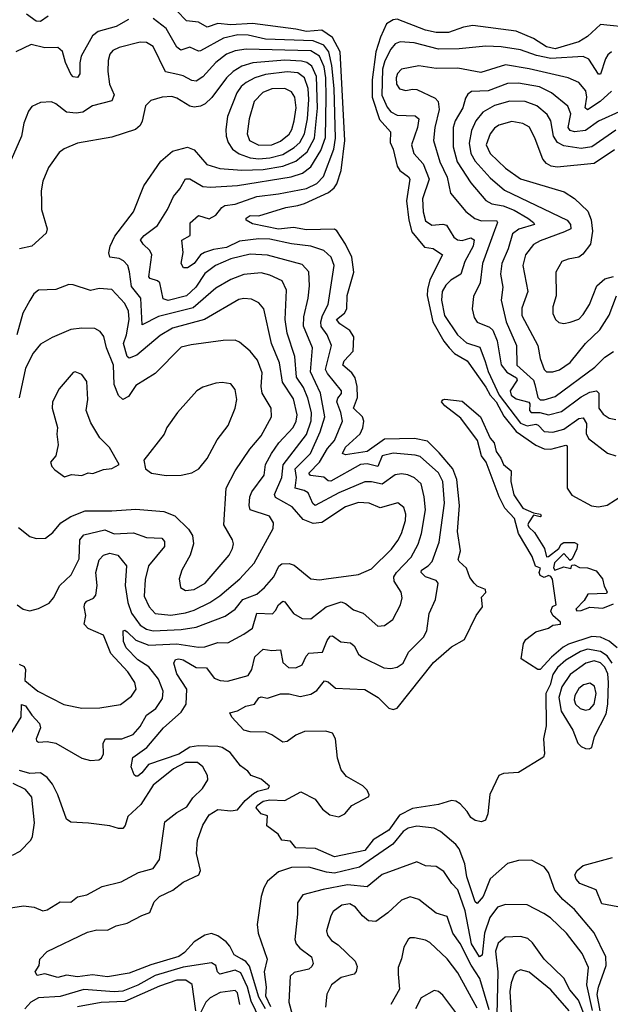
# Model space of a CAD drawing. Extents: x 1603745 to 1745082, y 385868 to 533966.
# Tile 391 of 646: x 1686658 to 1689390, y 438115 to 442674. Entities that reach past the tile are written whole.
import ezdxf

# ---------------------------------------------------------------- set-up
doc = ezdxf.new("R2010")
doc.units = 0

msp = doc.modelspace()

# ---------------------------------------------------------------- linework, layer by layer
at = {"layer": '0CON20XD'}
for points in [[(1688599.1, 440669.1), (1688545, 440722), (1688485, 440735.1), (1688345, 440731), (1688265.3, 440674.7), (1688165, 440659.5), (1688151.8, 440665), (1688165.9, 440695), (1688233.7, 440756.3), (1688246, 440784), (1688250.4, 440815), (1688243.5, 440835), (1688201.9, 440875), (1688221.5, 440925), (1688219.9, 440975), (1688210.2, 441015), (1688195, 441039.2), (1688153.1, 441075), (1688159.7, 441095), (1688200.2, 441139.8), (1688204.2, 441205), (1688185.9, 441235), (1688138.4, 441265), (1688123.6, 441285), (1688160.8, 441315), (1688171.6, 441335), (1688172.8, 441397.2), (1688203.3, 441505), (1688195.2, 441575), (1688165.2, 441635), (1688125.8, 441695.8), (1688114.2, 441704.2), (1687985, 441700.7), (1687925, 441712), (1687855, 441704.3), (1687735, 441729.1), (1687706, 441745), (1687706, 441755), (1687725, 441766.6), (1687765, 441765.4), (1687888.6, 441805), (1687945, 441812.8), (1687975, 441823.4), (1688086, 441874), (1688112.5, 441895), (1688125.8, 441914.2), (1688144.5, 441975), (1688161.6, 442115), (1688139.8, 442525), (1688105, 442592), (1688055, 442625.4), (1687985, 442618.4), (1687935, 442630.5), (1687735, 442656.5), (1687635, 442649.9), (1687575, 442655.8), (1687525, 442639.5), (1687485, 442661.9), (1687429.1, 442669.1), (1687385.2, 442715.2)], [(1687161.8, 442675), (1687105, 442642.8), (1687020.6, 442619.4), (1686995, 442599.2), (1686943.1, 442505), (1686935.8, 442474.2), (1686936.3, 442423.7), (1686925, 442405.6), (1686905, 442409.5), (1686895, 442422.2), (1686870.4, 442475), (1686856.3, 442526.3), (1686835, 442545.4), (1686775, 442544), (1686711.5, 442558.5), (1686640, 442525)], [(1686790.2, 442689.8), (1686755, 442665.5), (1686735, 442666.2), (1686689.2, 442699.2)], [(1688386.2, 440666.2), (1688335, 440654.1), (1688315, 440604.7), (1688265, 440617.6), (1688235, 440614.3), (1688097.6, 440537.6), (1688085, 440538.5), (1688065.6, 440555.6), (1688003.6, 440563.6), (1687996.2, 440575), (1688044.7, 440625.3), (1688082, 440688), (1688114.9, 440725.1), (1688151.1, 440815), (1688144.4, 440855), (1688125.2, 440905), (1688129.2, 440920.8), (1688147, 440943), (1688146.2, 440955), (1688081.5, 441035), (1688072.4, 441055), (1688101, 441165), (1688080.7, 441215), (1688052.8, 441252.8), (1688050.5, 441275), (1688058.5, 441305), (1688084.7, 441355), (1688113.1, 441535), (1688099.3, 441575), (1688065, 441604.7), (1688004.5, 441624.5), (1687915, 441635.6), (1687815, 441657), (1687765, 441659.7), (1687675, 441648.6), (1687615, 441619.7), (1687555, 441610.4), (1687513.6, 441596.4), (1687494.6, 441585.4), (1687465, 441544.3), (1687435, 441524.7), (1687415.4, 441525.4), (1687405.6, 441545), (1687414, 441596), (1687407.4, 441652.6), (1687447.3, 441675), (1687447.4, 441732.6), (1687485, 441766.7), (1687535, 441751.5), (1687565, 441768.2), (1687592.4, 441805), (1687606.3, 441813.7), (1687655, 441819), (1687755, 441854.8), (1687855, 441866.9), (1687985, 441892), (1688032.7, 441915), (1688062.9, 441947.1), (1688111.1, 442075), (1688118.8, 442125), (1688113.3, 442355), (1688102.4, 442462.4), (1688087.5, 442525), (1688065.1, 442555.1), (1688015, 442575.4), (1687795, 442584), (1687715, 442602), (1687666.6, 442603.4), (1687601.1, 442588.9), (1687495, 442530), (1687485, 442528.7), (1687445, 442546.1), (1687403.1, 442533.1), (1687385, 442546.4), (1687335, 442633.2), (1687275, 442680)], [(1689494.5, 442635.5), (1689345, 442651.6), (1689285, 442596.7), (1689245, 442571), (1689135, 442539.6), (1689095, 442547.5), (1689035, 442586), (1688955, 442621), (1688755, 442647), (1688710.5, 442639.5), (1688641.2, 442615), (1688585.2, 442614.8), (1688535, 442625.2), (1688405, 442675.8), (1688385, 442673.4), (1688355, 442654.7), (1688326.9, 442593.1), (1688305.4, 442525), (1688288.3, 442395), (1688288.8, 442315), (1688321.9, 442211.9), (1688373.2, 442155), (1688371.9, 442105), (1688386.1, 442075), (1688404.8, 441995), (1688416.7, 441975), (1688456.7, 441946.7), (1688462.2, 441935), (1688447.2, 441835), (1688458.1, 441745), (1688472.2, 441692.2), (1688531.2, 441621.2), (1688570.8, 441615), (1688614.3, 441585), (1688555, 441469.2), (1688543.9, 441425), (1688543.6, 441396.4), (1688568.5, 441275), (1688619.4, 441185), (1688645, 441154.8), (1688668.8, 441128.8), (1688728.3, 441095), (1688815, 440973), (1688835.1, 440935), (1688861.5, 440905), (1688897.9, 440837.9), (1688955, 440767.5), (1689045, 440704.4), (1689085, 440686.8), (1689115, 440685.9), (1689185, 440704.4), (1689190.9, 440700.9), (1689190.8, 440505), (1689211.8, 440471.8), (1689302.9, 440422.9), (1689335, 440419.1), (1689375, 440425.9), (1689453.2, 440475)], [(1686825, 439324.4), (1686945, 439254.6), (1686985, 439243.5), (1687023.5, 439246.5), (1687035.8, 439255), (1687045.5, 439274.5), (1687044.2, 439325), (1687055, 439343.8), (1687131.2, 439345), (1687182.7, 439365), (1687215, 439400.9), (1687245, 439453.2), (1687287.2, 439485), (1687318.7, 439531.3), (1687322.5, 439565), (1687300.3, 439620.3), (1687255, 439677.3), (1687205, 439710), (1687151.3, 439765), (1687138.9, 439795), (1687136.7, 439845), (1687145, 439847.3), (1687155, 439840.4), (1687195, 439800.8), (1687255, 439777.3), (1687385, 439783.6), (1687485, 439768.6), (1687515, 439771), (1687575, 439790.8), (1687621.5, 439788.5), (1687695, 439828.4), (1687735, 439857.5), (1687755, 439926.9), (1687827, 439923), (1687842, 439938), (1687855, 439965.4), (1687875, 439982.1), (1687885, 439979.4), (1687925, 439924.7), (1687965, 439900.9), (1688005, 439900.5), (1688075.2, 439954.8), (1688145, 439979.4), (1688165, 439970.9), (1688201.5, 439941.5), (1688246.5, 439926.5), (1688315, 439865.7), (1688345, 439869.2), (1688383.8, 439896.2), (1688419.6, 439965), (1688427.2, 439997.2), (1688423.1, 440023.1), (1688390.9, 440075), (1688389.5, 440095), (1688401.1, 440115), (1688468.6, 440185), (1688501.1, 440245), (1688517.4, 440295), (1688534.8, 440405), (1688529.8, 440465), (1688514.8, 440524.8), (1688485, 440552.8), (1688454, 440566), (1688425, 440570.8), (1688395, 440566.7), (1688335, 440523.3), (1688285, 440534.4), (1688255, 440534), (1688135, 440482.7), (1688025, 440424.2), (1688013.7, 440433.7), (1687992.7, 440482.7), (1687974.2, 440494.2), (1687933.1, 440505), (1687938.3, 440555), (1687932.8, 440595), (1688003.7, 440665), (1688048, 440765), (1688070, 440835), (1688050, 440945), (1688002.9, 441042.9), (1688011.9, 441155), (1687971, 441255), (1687972, 441298), (1687992.8, 441385), (1687998.8, 441441.2), (1687996.1, 441506.1), (1687965, 441540), (1687805, 441583.1), (1687725, 441588.3), (1687635, 441566), (1687564.2, 441535.8), (1687515, 441498.8), (1687472.2, 441435), (1687430, 441395), (1687345, 441373.8), (1687321.6, 441381.6), (1687306.5, 441455), (1687295, 441465.5), (1687261.2, 441475), (1687255, 441483.3), (1687268.7, 441585), (1687259.6, 441605), (1687228.5, 441635), (1687217.1, 441655), (1687233.2, 441675), (1687295, 441721.5), (1687341.8, 441795), (1687369.7, 441855), (1687399.4, 441890.6), (1687425, 441937.3), (1687445, 441937.6), (1687505, 441901.2), (1687541.3, 441898.7), (1687665, 441906.3), (1687913.5, 441946.5), (1687966.7, 441963.3), (1688005, 441992.2), (1688051.8, 442068.2), (1688072.3, 442127.7), (1688076.5, 442315), (1688074.3, 442405), (1688066.1, 442456.1), (1688045, 442505.2), (1688005, 442529.1), (1687705, 442536.8), (1687655, 442530.2), (1687615, 442513.4), (1687565.9, 442475), (1687505, 442409.7), (1687475, 442389.2), (1687455, 442391.8), (1687415, 442414.1), (1687390.3, 442420.3), (1687332, 442432), (1687275, 442549.6), (1687245, 442568.4), (1687215, 442569.3), (1687117.5, 442545), (1687089.3, 442530.7), (1687075, 442514), (1687067.3, 442485), (1687065.5, 442434.5), (1687073.7, 442375), (1687095.5, 442325.5), (1687085, 442297.9), (1686994.7, 442275.3), (1686950.6, 442245), (1686919.7, 442240.3), (1686875.2, 442245.2), (1686825, 442284.4), (1686805, 442293.1), (1686755, 442290), (1686715, 442272.5), (1686699.3, 442250.7), (1686677.5, 442195), (1686666.9, 442135), (1686619.2, 442025)], [(1689395, 442524.5), (1689378.4, 442511.6), (1689367.7, 442492.3), (1689345, 442421.9), (1689335, 442421.8), (1689290.5, 442490.5), (1689265, 442503.2), (1689115, 442494.6), (1689048.3, 442508.3), (1688975, 442533.7), (1688885, 442548.7), (1688815, 442551.6), (1688690.8, 442539.2), (1688595, 442537.5), (1688482.8, 442567.2), (1688418.2, 442571.8), (1688395, 442561.3), (1688375, 442537.7), (1688347.1, 442482.9), (1688336.3, 442445), (1688332.9, 442325), (1688358.2, 442268.2), (1688375, 442246.8), (1688405, 442231), (1688488.2, 442228.2), (1688504.7, 442215), (1688498.7, 442175), (1688470, 442095), (1688481.3, 442055), (1688525, 442006.2), (1688552.6, 441935), (1688520.8, 441845), (1688524, 441784), (1688535, 441742.5), (1688565, 441722.2), (1688615, 441727.6), (1688633.2, 441723.2), (1688667.1, 441667.1), (1688684.1, 441654.1), (1688705, 441651.7), (1688745, 441663.8), (1688760.3, 441655), (1688755.8, 441625), (1688717.4, 441555), (1688699.2, 441495), (1688652.4, 441467.6), (1688629.1, 441445), (1688612.2, 441415), (1688608.9, 441375), (1688623, 441305), (1688683.5, 441215), (1688725, 441177.5), (1688786.9, 441156.9), (1688811.9, 441091.9), (1688825.9, 441045), (1688875.9, 440935), (1688975.5, 440805.5), (1689005, 440793.8), (1689045, 440801), (1689056.5, 440796.5), (1689085, 440766.8), (1689125, 440764.8), (1689175, 440778), (1689245, 440827.5), (1689265, 440830.7), (1689280.7, 440805), (1689278.6, 440758.6), (1689289.1, 440735), (1689376.9, 440666.9), (1689415, 440654.3)], [(1686655, 439690), (1686679.1, 439679.1), (1686685.4, 439665), (1686682.5, 439615), (1686741.9, 439565), (1686862.6, 439502.6), (1686945, 439486.5), (1687028.5, 439488.5), (1687125, 439502.7), (1687175, 439542.5), (1687196.2, 439575), (1687190.4, 439605), (1687158.9, 439655), (1687079.8, 439739.8), (1687045, 439823.6), (1686975, 439855.5), (1686955.6, 439875), (1686964.5, 439915), (1686956.1, 439955), (1686959.3, 439970.7), (1686968.4, 439981.6), (1686998.9, 439995), (1687010.4, 440009.6), (1687016.5, 440055), (1687010.3, 440115), (1687026.4, 440173.6), (1687045, 440194.6), (1687075, 440204), (1687111.4, 440195), (1687152.5, 440145), (1687145.6, 440054.4), (1687158, 439975), (1687175, 439926.8), (1687215, 439870.8), (1687245, 439852.6), (1687275, 439843.7), (1687405, 439850.2), (1687475, 439860.6), (1687607.9, 439912.1), (1687655, 439944.6), (1687690.2, 439989.8), (1687755, 440013.6), (1687791.2, 440045), (1687834, 440095), (1687856.8, 440143.2), (1687870, 440155), (1687905, 440156.4), (1687928.5, 440148.5), (1688005, 440084.5), (1688045, 440080.9), (1688075.5, 440085.5), (1688225, 440105.2), (1688285, 440131.2), (1688377.5, 440222.5), (1688407.8, 440262.2), (1688424.7, 440295), (1688442.5, 440355), (1688444.7, 440384.7), (1688435, 440415.7), (1688406.9, 440436.9), (1688325, 440414.6), (1688275.2, 440435.2), (1688225, 440438.8), (1688165, 440418.3), (1688055, 440346.7), (1688015, 440341.2), (1687969.2, 440359.2), (1687919.1, 440419.1), (1687841.2, 440461.2), (1687836.9, 440475), (1687871.1, 440555), (1687877.1, 440612.9), (1687985, 440753.8), (1688006.4, 440816.4), (1688007.2, 440855), (1687991.4, 440921.4), (1687971.4, 440971.4), (1687938.3, 441018.3), (1687931.5, 441115), (1687895, 441222), (1687886.6, 441285), (1687891.8, 441421.8), (1687872.2, 441465), (1687815, 441491.1), (1687775, 441501.4), (1687695, 441493.7), (1687635, 441470.6), (1687565, 441430.8), (1687460.9, 441339.1), (1687300.3, 441299.7), (1687225, 441260.8), (1687218.6, 441385), (1687175, 441438.5), (1687166.7, 441506.7), (1687158, 441535), (1687137.9, 441557.9), (1687117.9, 441567.9), (1687074.5, 441575), (1687070, 441595), (1687076.6, 441625), (1687098.7, 441671.3), (1687185, 441783.6), (1687232.1, 441905), (1687311.7, 442018.3), (1687365.3, 442064.7), (1687435, 442082.9), (1687465, 442070.5), (1687523.1, 442003.1), (1687584.4, 441984.4), (1687685, 441977.8), (1687785, 441980.3), (1687875, 441995.9), (1687935, 442019.2), (1687987.3, 442062.7), (1688022.1, 442125), (1688035.7, 442264.3), (1688031, 442411), (1688008.8, 442458.8), (1687986.1, 442475), (1687962.3, 442482.3), (1687885, 442486.1), (1687736.6, 442473.4), (1687685, 442458.7), (1687645.7, 442434.3), (1687614.7, 442405), (1687546.8, 442313.2), (1687515.9, 442284.1), (1687495, 442273.3), (1687465, 442269.3), (1687445, 442273.9), (1687385, 442311.1), (1687361.3, 442318.7), (1687317.5, 442315), (1687265, 442300), (1687240, 442275), (1687225.4, 442204.6), (1687215, 442184.2), (1687194, 442165), (1687085, 442130), (1686925, 442101.5), (1686863.7, 442076.3), (1686840.7, 442059.3), (1686791.1, 441988.9), (1686765.7, 441925.7), (1686758, 441882), (1686758.9, 441831.1), (1686758.9, 441795), (1686784.7, 441705), (1686780, 441685), (1686715, 441624.6), (1686656.9, 441613.1)], [(1689015, 442445.5), (1688905, 442465.2), (1688790.6, 442429.4), (1688685, 442448.7), (1688585, 442447.4), (1688505, 442460), (1688425, 442444.5), (1688406.4, 442425), (1688400.3, 442405), (1688401.2, 442375), (1688415, 442353.8), (1688445, 442345.4), (1688475, 442352.7), (1688495, 442350.9), (1688579.9, 442309.9), (1688594.6, 442295), (1688598.3, 442258.3), (1688578.7, 442175), (1688571.6, 442115), (1688601.6, 442015), (1688635.2, 441945), (1688650.3, 441870.3), (1688722.5, 441785), (1688762.9, 441752.9), (1688795, 441742.9), (1688863.5, 441743.5), (1688868.2, 441735), (1688855, 441697.7), (1688799.4, 441545), (1688788.3, 441455), (1688758, 441392), (1688751.2, 441335), (1688760.8, 441295), (1688773.9, 441273.9), (1688831, 441251), (1688846.7, 441236.7), (1688866.5, 441186.5), (1688885.4, 441075.4), (1688911.8, 441041.8), (1688955.5, 441015), (1688958.7, 441005), (1688927.6, 440955), (1688932, 440935), (1688955, 440918.5), (1689012.7, 440902.7), (1689017.7, 440895), (1689016, 440865), (1689024.6, 440855), (1689064.9, 440854.9), (1689105, 440844), (1689165, 440860), (1689255, 440928.3), (1689295, 440948.7), (1689325.8, 440955.8), (1689337.6, 440945), (1689337.1, 440875), (1689357.9, 440847.9), (1689385, 440829.7), (1689415, 440822.1)], [(1689395, 442342.7), (1689343, 442295), (1689285, 442256.3), (1689273.8, 442265), (1689281.2, 442315), (1689276.7, 442345), (1689245, 442383.1), (1689195, 442404.2), (1689015, 442445.5)], [(1687765, 442030), (1687815, 442034.9), (1687875, 442049.7), (1687928.3, 442081.7), (1687954.5, 442105.5), (1687974.9, 442145), (1687990.1, 442215), (1687995.5, 442305), (1687992, 442355), (1687976, 442405), (1687945, 442427.2), (1687895, 442432.3), (1687795, 442420), (1687745.4, 442404.6), (1687705, 442383), (1687683.2, 442365), (1687662.8, 442335), (1687619.7, 442225), (1687610.9, 442165), (1687612.8, 442135), (1687622, 442105), (1687642.5, 442075), (1687672.7, 442052.7), (1687724.1, 442034.1), (1687765, 442030)], [(1687765, 442092.9), (1687825, 442094.1), (1687865, 442110.9), (1687905, 442144.2), (1687917.6, 442165), (1687928.3, 442205), (1687937.5, 442265), (1687931.6, 442315), (1687915, 442340), (1687885, 442354.7), (1687825, 442353), (1687783.4, 442336.6), (1687743.1, 442295), (1687719, 442215), (1687709.8, 442145), (1687721.3, 442115), (1687765, 442092.9)], [(1689445, 442253.5), (1689335, 442204.2), (1689275, 442160.7), (1689225, 442155.2), (1689205, 442160.8), (1689196, 442175), (1689207.4, 442237.4), (1689194.1, 442274.1), (1689118.5, 442335), (1689062.9, 442362.9), (1688965, 442379.4), (1688915, 442378.8), (1688825, 442344), (1688748.2, 442341.8), (1688730.9, 442329.1), (1688721.1, 442311.1), (1688707.6, 442265), (1688672.9, 442205), (1688663, 442175), (1688663.3, 442085), (1688682.2, 442015), (1688745, 441919.2), (1688815, 441836.6), (1688841.7, 441821.7), (1688895, 441811.7), (1688945, 441792.4), (1689009.1, 441755), (1689035.6, 441735), (1689038.9, 441725), (1688966.4, 441703.6), (1688937.5, 441682.5), (1688917.5, 441612.5), (1688888.8, 441545), (1688882.4, 441495), (1688893.4, 441435), (1688885.3, 441375), (1688908.5, 441275), (1688955.7, 441165), (1688957.7, 441075), (1689035.2, 441005), (1689040.6, 440985), (1689055.3, 440925), (1689065, 440913.8), (1689085, 440913.3)], [(1689415, 442162.6), (1689304.2, 442085.8), (1689255, 442077.4), (1689175, 442090.4), (1689145.9, 442105), (1689127.3, 442135), (1689115.8, 442205), (1689097.5, 442235), (1689050, 442275), (1688996, 442295), (1688925, 442297), (1688855, 442276), (1688801.1, 442245), (1688767.5, 442205), (1688748.7, 442161.3), (1688737.8, 442102.2), (1688744.4, 442055), (1688765, 442018.8), (1688835, 441941.2), (1688900.7, 441885), (1689191.1, 441745), (1689206.6, 441725), (1689207.1, 441705), (1689178.8, 441691.2), (1689065, 441650), (1689035, 441633.4), (1688998.6, 441585), (1688984.8, 441535), (1689008.2, 441415), (1688981.7, 441338.3), (1688980.3, 441305), (1689055.3, 441165), (1689065.9, 441105.9), (1689084.3, 441054.3), (1689095, 441044), (1689125, 441043.5)], [(1689409, 442071), (1689315, 442007.8), (1689145, 441991.2), (1689116.1, 441996.1), (1689095, 442007.8), (1689078.1, 442028.1), (1689042.8, 442122.8), (1689016, 442176), (1688985, 442193.7), (1688935, 442202), (1688875, 442184.7), (1688855, 442170.9), (1688834.8, 442145.2), (1688816.6, 442095), (1688834.7, 442055), (1688905, 441986.5), (1688975, 441937.2), (1689176.6, 441876.6), (1689225, 441845.4), (1689287, 441787), (1689302.2, 441747.8), (1689307.3, 441695), (1689298.2, 441635), (1689262.4, 441587.6), (1689245, 441574.5), (1689194.6, 441565.4), (1689166.4, 441553.6), (1689137.8, 441505), (1689140.4, 441395), (1689123.8, 441345), (1689123.8, 441313.8), (1689136.9, 441285), (1689152.6, 441272.6), (1689175, 441267.3)], [(1689175, 441267.3), (1689205, 441273.5), (1689245, 441287.7), (1689265, 441308.2), (1689294.1, 441355), (1689328, 441442), (1689365, 441474.6), (1689405, 441484.2)], [(1686646.2, 439965), (1686674.4, 439944.4), (1686705, 439937.1), (1686745, 439947.5), (1686795, 439972.5), (1686815, 439997.5), (1686844.4, 440055), (1686896.1, 440103.9), (1686932.6, 440177.4), (1686937, 440265), (1686955, 440288.1), (1687051.7, 440311.7), (1687095, 440293.3), (1687185, 440298.1), (1687245, 440276.7), (1687315, 440273.2), (1687328.1, 440258.1), (1687328.2, 440235), (1687254.7, 440145), (1687238, 440082), (1687233.4, 440005), (1687257.5, 439955), (1687284.5, 439925), (1687356.6, 439916.6), (1687425, 439927.2), (1687465, 439940.2), (1687538.2, 439975), (1687584.2, 440005.8), (1687676.7, 440085), (1687742.5, 440157.5), (1687831.1, 440318.9), (1687831.5, 440345), (1687814.3, 440375), (1687724.8, 440404.8), (1687719.4, 440425), (1687722.2, 440465), (1687732.2, 440487.8), (1687788.6, 440565), (1687795.2, 440615), (1687822.4, 440665), (1687857.2, 440715), (1687923.7, 440786.3), (1687937.3, 440815), (1687941.5, 440845), (1687925, 440918.5), (1687873.9, 440995), (1687860.6, 441085), (1687823, 441175), (1687787.2, 441335), (1687765, 441362.9), (1687729.9, 441379.9), (1687695, 441383.1), (1687672.3, 441377.7), (1687513.6, 441286.4), (1687364.9, 441245.1), (1687308.6, 441211.4), (1687200, 441120), (1687165, 441106), (1687154.8, 441114.8), (1687137.7, 441175), (1687152.1, 441215), (1687164.4, 441285), (1687161.9, 441325), (1687145, 441359.2), (1687085, 441424.4), (1687025, 441429.1), (1686985, 441420.4), (1686905, 441446.9), (1686885, 441448.1), (1686825, 441424.4), (1686745, 441421.2), (1686723.3, 441405), (1686705, 441373.8), (1686672.3, 441315), (1686645, 441214.5)], [(1689125, 441043.5), (1689155, 441053.3), (1689205, 441086.2), (1689275, 441174.6), (1689341.8, 441238.2), (1689384.8, 441305.2), (1689419.5, 441395)], [(1686653.3, 440323.3), (1686705, 440281.5), (1686735, 440272.5), (1686777, 440273), (1686811.1, 440298.9), (1686848.9, 440345), (1686895, 440373.2), (1686960.7, 440399.3), (1687085, 440399.5), (1687195, 440408.2), (1687325, 440396.1), (1687376.3, 440376.3), (1687439.5, 440315), (1687457.1, 440285), (1687462.3, 440247.7), (1687447.3, 440195), (1687408.5, 440125), (1687395.6, 440085), (1687402.5, 440045), (1687425, 440031.1), (1687465, 440035.4), (1687515.4, 440065), (1687627.1, 440195), (1687643.1, 440225), (1687646.9, 440246.9), (1687643.1, 440265), (1687601.9, 440335), (1687613.4, 440505), (1687655.3, 440585), (1687723.3, 440685), (1687775, 440746.5), (1687823.3, 440835), (1687822.1, 440875), (1687780.3, 440945), (1687775.8, 440975.8), (1687779, 441039), (1687757.9, 441097.9), (1687725, 441138.5), (1687675, 441180.9), (1687655, 441189.5), (1687599.1, 441189.1), (1687450.9, 441169.1), (1687405, 441157.3), (1687284.7, 441035.3), (1687195, 440980), (1687161.1, 440928.9), (1687135, 440915.6), (1687115, 440934.2), (1687094.4, 440985), (1687091.3, 441075), (1687060, 441155), (1687047.8, 441207.8), (1687029.6, 441229.6), (1687005, 441244.4), (1686945, 441246.2), (1686895, 441238.8), (1686807.8, 441202.2), (1686755, 441171.9), (1686720.4, 441129.6), (1686685, 441060.5), (1686655, 440923.8)], [(1689085, 440913.3), (1689135, 440929.4), (1689318.5, 441065), (1689365, 441111.8), (1689405, 441137.5)], [(1686865, 440557.5), (1686898.3, 440568.3), (1686945, 440563.1), (1686975, 440575.7), (1686996.6, 440573.4), (1687045, 440592), (1687083.8, 440596.2), (1687117.5, 440615), (1687073.6, 440693.6), (1687028.5, 440738.5), (1686987.4, 440807.4), (1686965.6, 440865), (1686973.3, 440915), (1686968, 440998), (1686945, 441031.2), (1686915, 441043.8), (1686905, 441040), (1686840.8, 440965), (1686809.2, 440905), (1686808.1, 440875), (1686832.5, 440785), (1686829.2, 440755), (1686835.8, 440705), (1686825.7, 440654.3), (1686801.2, 440625), (1686806.7, 440605), (1686820, 440590), (1686865, 440557.5)], [(1687335, 440563.5), (1687405, 440564.4), (1687455, 440575.6), (1687487.1, 440595), (1687525, 440642), (1687571.4, 440728.6), (1687621.9, 440795), (1687655.5, 440874.5), (1687661.8, 440915), (1687655, 440961.2), (1687635, 440987.8), (1687595, 440994.3), (1687565, 440990.6), (1687505, 440973.1), (1687478, 440955), (1687388, 440855), (1687338.6, 440785), (1687327.1, 440755), (1687232.5, 440635), (1687240, 440595), (1687267.5, 440575), (1687335, 440563.5)], [(1689421.8, 439765), (1689385, 439796.2), (1689344.8, 439814.8), (1689305, 439818.1), (1689197.5, 439782.5), (1689171.9, 439768.1), (1689117.9, 439722.1), (1689065, 439664.7), (1689054.4, 439665), (1688978.6, 439715), (1688988.9, 439785), (1689000, 439805), (1689045, 439840), (1689103.8, 439856.2), (1689125, 439870), (1689160, 439875), (1689160, 439885), (1689125, 439915.8), (1689115.6, 439935), (1689122.5, 439957.5), (1689140, 439965), (1689123, 440083), (1689115, 440096.7), (1689105, 440100), (1689085, 440092), (1689065, 440100), (1689060.5, 440115), (1689067.5, 440135), (1689044.2, 440144.2), (1689028.1, 440188.1), (1688965.5, 440295), (1688947.1, 440365), (1688902.3, 440412.3), (1688875.5, 440465), (1688815.4, 440625.4), (1688794.2, 440655), (1688776, 440726), (1688699.5, 440829.5), (1688625, 440885.6), (1688609.4, 440905), (1688615, 440914), (1688625, 440916.2), (1688705, 440907.1), (1688790, 440835), (1688835, 440736), (1688853.3, 440715), (1688862.9, 440675), (1688884.5, 440644.5), (1688896, 440615), (1688931.1, 440585), (1688930, 440535), (1688943.4, 440473.4), (1688985, 440412), (1689035, 440390), (1689066.7, 440385), (1689070, 440375), (1689065, 440372.5), (1689035, 440380), (1689012, 440345), (1689008, 440335), (1689014, 440325), (1689038.9, 440298.9), (1689085.6, 440225.6), (1689095, 440187.5), (1689105, 440188.8), (1689152.5, 440225), (1689163.3, 440245), (1689175, 440252.9), (1689225, 440252.9), (1689237.9, 440245), (1689235.9, 440224.1), (1689213, 440177), (1689205, 440170), (1689175, 440202.5), (1689131.3, 440158.7), (1689126.7, 440136.7), (1689133.3, 440125), (1689175, 440140), (1689207.5, 440132.5), (1689211.7, 440148.3), (1689225, 440150), (1689248.3, 440138.3), (1689285, 440135.7), (1689325, 440122.3), (1689354.2, 440085), (1689361.1, 440051.1), (1689375.4, 440025), (1689372.9, 440017.1), (1689286.4, 440013.6), (1689270, 439985), (1689231.2, 439945), (1689235, 439937.5), (1689255, 439938), (1689296.2, 439953.8), (1689355, 439950), (1689405, 439969.5)], [(1687795, 438093.9), (1687765, 438148.2), (1687721.8, 438291.8), (1687704, 438314), (1687685.3, 438324.7), (1687649.7, 438345), (1687630.6, 438385), (1687613.3, 438405), (1687575, 438431.9), (1687545, 438442.6), (1687514.4, 438435), (1687465, 438404), (1687420.9, 438355), (1687395, 438337.3), (1687265, 438298.4), (1687165, 438259.6), (1687065, 438242.9), (1686995, 438252.5), (1686925, 438242), (1686875, 438250), (1686835, 438238.8), (1686775, 438256.2), (1686738.3, 438248.3), (1686729.2, 438265), (1686748, 438295), (1686751.2, 438325), (1686785, 438359.2), (1686971.3, 438448.7), (1687015, 438459.7), (1687065, 438458.4), (1687105, 438479.4), (1687155, 438491.2), (1687223.5, 438526.5), (1687260.1, 438539.9), (1687280.5, 438589.5), (1687305, 438614.9), (1687366.1, 438643.9), (1687415, 438681.2), (1687487, 438715), (1687494.2, 438735), (1687476.2, 438813.8), (1687481.2, 438875), (1687504.7, 438945), (1687535, 438991.8), (1687575, 439016.7), (1687635, 439010.3), (1687665, 439015.3), (1687700.7, 439059.3), (1687739, 439091), (1687757.6, 439102.4), (1687808.1, 439115), (1687814.2, 439125), (1687775, 439157.1), (1687728.6, 439175), (1687713.3, 439195), (1687679.5, 439219.5), (1687631, 439281), (1687595, 439304.7), (1687575, 439308.2), (1687485, 439312.1), (1687445, 439306.4), (1687395, 439273.6), (1687254.1, 439225.9), (1687223.6, 439186.4), (1687205, 439171.4), (1687195, 439170.8), (1687187.9, 439177.9), (1687174.1, 439215), (1687181.7, 439258.3), (1687245.9, 439304.1), (1687322.7, 439395), (1687405, 439467.4), (1687428.3, 439505), (1687431.1, 439575), (1687385.7, 439645.7), (1687370.6, 439695), (1687378.8, 439711.2), (1687395, 439715.2), (1687415, 439709.8), (1687475, 439674.4), (1687522.7, 439672.7), (1687557.9, 439625), (1687585, 439613.7), (1687618.9, 439611.1), (1687715, 439637.3), (1687732.2, 439665), (1687746.1, 439723.9), (1687785, 439759.6), (1687825, 439753.1), (1687865, 439755.8), (1687875, 439697.5), (1687901.2, 439675), (1687935, 439672.5), (1687965, 439686.9), (1687982.9, 439727.1), (1687995, 439740.4), (1688058.1, 439745), (1688080.3, 439799.7), (1688095, 439819.1), (1688105, 439821.2), (1688143.5, 439793.5), (1688188.3, 439788.3), (1688205, 439774.5), (1688225, 439736.7), (1688242.4, 439722.4), (1688342.5, 439672.5), (1688375, 439669.5), (1688405, 439676.9), (1688432.1, 439695), (1688456.1, 439745), (1688525.6, 439814.4), (1688541.8, 439845), (1688551.8, 439925), (1688581.2, 439988.8), (1688594.6, 440064.6), (1688585, 440076.8), (1688534.9, 440094.9), (1688515.4, 440115), (1688517.1, 440125), (1688548.2, 440145), (1688565.8, 440165), (1688598.4, 440255), (1688622.7, 440435), (1688615.2, 440535.2), (1688595, 440575.9), (1688511, 440651), (1688487.9, 440657.9), (1688386.2, 440666.2)], [(1689399.4, 439695), (1689375, 439729.4), (1689345, 439748.7), (1689285, 439759.4), (1689251.7, 439748.3), (1689185, 439709.2), (1689145.9, 439675), (1689125, 439642.5), (1689112.5, 439595), (1689091.4, 439555), (1689093.6, 439405), (1689080.4, 439345), (1689085.7, 439274.3), (1689080.8, 439259.2), (1688965, 439189.2), (1688896.8, 439183.2), (1688875, 439174), (1688832.9, 439087.1), (1688823.3, 438996.7), (1688812.5, 438967.5), (1688795, 438960), (1688765, 438966.9), (1688745, 438980.6), (1688727.3, 439007.3), (1688695, 439042.7), (1688675, 439055.5), (1688655, 439059.5), (1688595, 439040.9), (1688475, 439021.4), (1688415, 438991.7), (1688365, 438922.2), (1688292.7, 438877.3), (1688255, 438826.7), (1688115, 438797.7), (1688026.7, 438836.7), (1687935, 438840), (1687911.2, 438871.2), (1687870, 438875), (1687853.3, 438903.3), (1687801.7, 438941.7), (1687805, 438987.5), (1687775, 438997.5), (1687752.5, 439025), (1687756.7, 439035), (1687785, 439055.3), (1687815, 439062.3), (1687885, 439058.2), (1687958.3, 439098.3), (1688024.4, 439065), (1688058.7, 439018.7), (1688093.3, 438993.3), (1688135, 438983.3), (1688162.7, 438997.3), (1688195, 439035.8), (1688273.2, 439076.8), (1688275.4, 439085), (1688265, 439106.8), (1688245, 439127.3), (1688170.2, 439170.2), (1688145, 439200.6), (1688128, 439255), (1688118.5, 439345), (1688105, 439370), (1688075, 439379.4), (1687975, 439378.3), (1687935, 439361.8), (1687895, 439332.1), (1687875, 439328.6), (1687825, 439362.9), (1687796.7, 439375), (1687725, 439376.2), (1687695, 439383.9), (1687639.2, 439445), (1687630, 439465), (1687665, 439473.8), (1687703.6, 439496.4), (1687745, 439505.4), (1687765, 439534.4), (1687775, 439539.6), (1687805, 439532), (1687865, 439553.1), (1687905, 439553.3), (1687955, 439541.1), (1688005, 439550.8), (1688032.3, 439567.7), (1688067.8, 439612.2), (1688085, 439607.8), (1688119.6, 439579.6), (1688185, 439576.2), (1688255, 439572.5), (1688316.4, 439535), (1688365, 439485.9), (1688385, 439479.7), (1688405, 439486), (1688572.5, 439697.5), (1688655, 439770), (1688715.8, 439805), (1688770, 439915), (1688798.9, 439955), (1688795, 440000), (1688815, 440022.5), (1688812.5, 440035), (1688775, 440051.4), (1688760, 440065), (1688741.1, 440091.1), (1688724.6, 440135), (1688690.5, 440165), (1688687.1, 440175), (1688697.1, 440215), (1688683.4, 440305), (1688692.6, 440425), (1688680.9, 440545), (1688661.5, 440595), (1688599.1, 440669.1)], [(1689291.9, 439298.1), (1689305, 439304), (1689317.5, 439355), (1689370.3, 439459.7), (1689378.2, 439505), (1689382.3, 439605), (1689378.2, 439645), (1689365, 439676.6), (1689345, 439696.9), (1689315, 439705.8), (1689276.8, 439695), (1689205, 439642.1), (1689165.4, 439584.6), (1689152.4, 439535), (1689162.5, 439472.5), (1689216.2, 439385), (1689240.5, 439325), (1689255, 439309.5), (1689275, 439300), (1689291.9, 439298.1)], [(1689275, 439477.5), (1689295, 439481.6), (1689315.7, 439505), (1689324.8, 439555), (1689317.8, 439587.8), (1689295, 439602.8), (1689266.7, 439595), (1689245, 439576.7), (1689226.7, 439545), (1689222.9, 439525), (1689229.4, 439505), (1689251.2, 439485), (1689275, 439477.5)], [(1686615.2, 439365), (1686664.7, 439445), (1686667, 439503), (1686685, 439497.8), (1686714.1, 439454.1), (1686750.4, 439415), (1686754.5, 439395), (1686734.3, 439345), (1686736.2, 439335), (1686745, 439329.2), (1686785, 439331.4), (1686825, 439324.4)], [(1686565, 438554.4), (1686675, 438571.4), (1686725.7, 438565.7), (1686765, 438548), (1686785, 438552), (1686845, 438590), (1686895, 438588.8), (1686925, 438612.5), (1686967.9, 438622.1), (1687039.1, 438660.9), (1687127.4, 438682.6), (1687207.5, 438725), (1687275, 438744), (1687304.2, 438785), (1687329.7, 438960.3), (1687385, 439002.9), (1687430.7, 439029.3), (1687459, 439071), (1687503.3, 439115), (1687528.8, 439155), (1687526.2, 439175), (1687505.4, 439215), (1687480.8, 439235), (1687425, 439234.8), (1687370.3, 439205), (1687275, 439129.8), (1687219.2, 439040.8), (1687158.2, 438985), (1687146.4, 438943.6), (1687135, 438930), (1687115, 438928.9), (1687075, 438940.9), (1686975.9, 438954.1), (1686895, 438959.2), (1686875, 438972.5), (1686834.7, 439085), (1686809.2, 439135), (1686785.3, 439165), (1686755, 439187.1), (1686705, 439183.9), (1686657.8, 439197.8)], [(1686625, 438805.7), (1686660, 438825), (1686710, 438875), (1686717.1, 438892.9), (1686726.9, 438955), (1686714.7, 439074.7), (1686685, 439109.6), (1686627.9, 439137.9)], [(1689343.2, 438085), (1689329.6, 438160.4), (1689334.9, 438195), (1689370.8, 438295), (1689369.5, 438335), (1689315.8, 438445.8), (1689224.5, 438554.5), (1689170.9, 438600.9), (1689134, 438644), (1689105, 438725.8), (1689085, 438752), (1689025, 438783.1), (1688965, 438780.5), (1688915, 438767.7), (1688835, 438696.4), (1688801.7, 438615), (1688775, 438581.4), (1688765, 438590), (1688726.4, 438705), (1688718, 438765), (1688691.2, 438835), (1688676.2, 438855), (1688605, 438915.4), (1688575, 438930.4), (1688495, 438939.4), (1688455, 438930.5), (1688432.6, 438915), (1688383.8, 438856.2), (1688229.4, 438750.6), (1688115, 438722.4), (1688076.7, 438726.7), (1687995, 438749.8), (1687915, 438748.8), (1687855, 438728.7), (1687804.7, 438685), (1687787.5, 438655), (1687774.7, 438615), (1687757.3, 438485), (1687761.5, 438445), (1687802.7, 438325), (1687789.5, 438265), (1687799, 438195), (1687795.7, 438155), (1687818.7, 438105)], [(1689425, 438567.1), (1689350.3, 438580.3), (1689325, 438645.4), (1689248.9, 438675), (1689232.1, 438695), (1689226.2, 438715), (1689236.8, 438735), (1689265, 438757.4), (1689400, 438795)], [(1689307.3, 438087.3), (1689281.7, 438205), (1689289.3, 438285), (1689260.6, 438350.6), (1689187.8, 438445), (1689112.9, 438515), (1689082.5, 438535), (1689005.8, 438575.8), (1688905, 438577.5), (1688868.5, 438565), (1688832.9, 438517.1), (1688808.5, 438445), (1688796.9, 438343.1), (1688785, 438335.4), (1688748.5, 438395), (1688718.2, 438548.2), (1688685.5, 438645), (1688656.9, 438675), (1688619.9, 438729.9), (1688585, 438752.9), (1688535, 438756.5), (1688495, 438774.5), (1688335, 438716.9), (1688265, 438658.6), (1688175, 438668.6), (1688062.5, 438647.5), (1687968.3, 438621.7), (1687942.5, 438585), (1687943.4, 438533.4), (1687931.3, 438415), (1687937.7, 438395), (1687954.6, 438375), (1688008.5, 438335), (1688015.4, 438305), (1688009.8, 438290.2), (1687995, 438278.7), (1687927.9, 438262.1), (1687909.4, 438245), (1687903.2, 438125), (1687918.1, 438068.1)], [(1688830.2, 438090.2), (1688787.4, 438235), (1688746.1, 438296.1), (1688695, 438396.2), (1688662.4, 438445), (1688635, 438521.9), (1688585, 438538), (1688505, 438600), (1688465, 438612.9), (1688425, 438598.2), (1688360.9, 438539.1), (1688305, 438498.5), (1688272.2, 438502.2), (1688244.2, 438524.2), (1688212.1, 438565), (1688185, 438580.3), (1688148.6, 438575), (1688108.8, 438545), (1688097.1, 438525), (1688077.8, 438455), (1688082.5, 438435), (1688100.9, 438410.9), (1688131, 438391), (1688210, 438315), (1688219.7, 438290.3), (1688215, 438267.5), (1688205.5, 438254.5), (1688145, 438239.5), (1688100.8, 438205), (1688078.2, 438161.8), (1688072.4, 438102.4)], [(1689275, 438052.3), (1689242.7, 438135), (1689202.6, 438182.6), (1689175, 438236.1), (1689084.1, 438324.1), (1689030, 438400), (1689009.3, 438419.3), (1688975, 438428.9), (1688904.2, 438425.8), (1688872.2, 438397.8), (1688858.9, 438361.1), (1688869.5, 438265), (1688865, 438066.2)], [(1688775, 438097.5), (1688685, 438261.5), (1688635, 438325.4), (1688555, 438401.9), (1688535, 438412.2), (1688485, 438423.1), (1688465, 438422.9), (1688455, 438416), (1688435, 438380), (1688424.7, 438325.3), (1688408.7, 438285), (1688408.9, 438255), (1688414.5, 438185), (1688374.6, 438115)], [(1687828.1, 437925), (1687729.2, 438129.2), (1687712.5, 438195), (1687680.5, 438260.5), (1687655, 438273.4), (1687584.3, 438254.3), (1687572.8, 438265), (1687565, 438295.7), (1687545, 438306.9), (1687415, 438287.8), (1687285, 438248.1), (1687205, 438204.6), (1687135, 438176.8), (1687095, 438173.6), (1686955, 438183.2), (1686845, 438151.6), (1686745.7, 438145), (1686709.1, 438125), (1686681.3, 438095)], [(1689199.3, 438085), (1689115, 438182.5), (1689015, 438264.6), (1688975, 438274.6), (1688955, 438266.4), (1688945, 438252.9), (1688931.2, 438215), (1688925.2, 438175), (1688932.2, 438075)], [(1687472.5, 438085), (1687456.3, 438206.3), (1687427, 438227), (1687385, 438227.1), (1687305, 438199.7), (1687145, 438128.6), (1687035, 438124.2), (1686925, 438103)], [(1687677, 438115), (1687665, 438169.2), (1687655, 438180), (1687585, 438169.8), (1687539.6, 438145), (1687519.1, 438125), (1687495, 438075.8)], [(1688685, 438064.4), (1688615, 438156.9), (1688595, 438174.3), (1688575, 438180), (1688515, 438145.7), (1688488.6, 438095)]]:
    msp.add_lwpolyline(points, dxfattribs=at)

doc.saveas('drawing.dxf')
